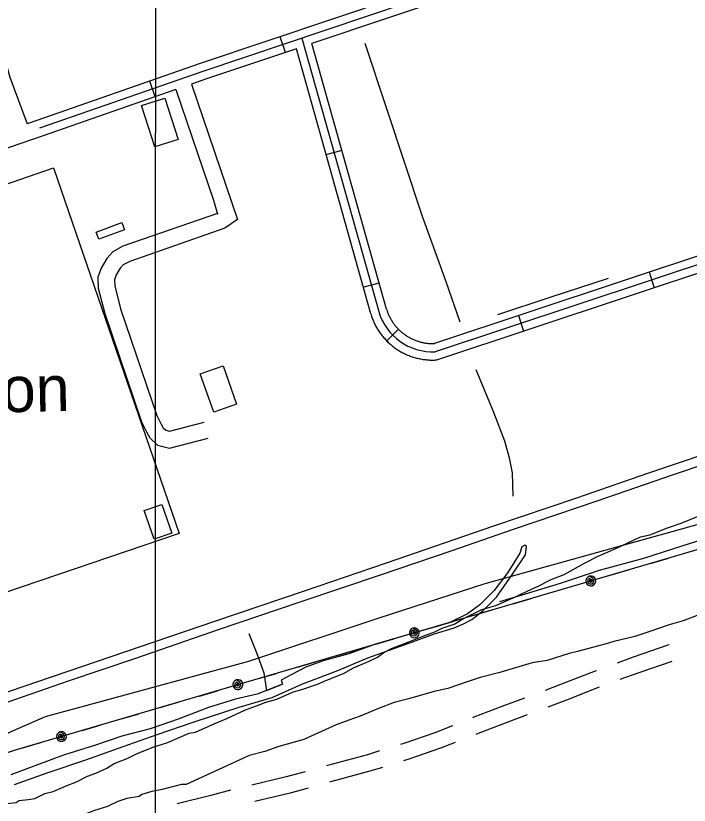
# Model space of a CAD drawing. Extents: x 3250478 to 3288318, y 788638 to 816472.
# Drawn here: x 3270105 to 3271328, y 808281 to 809714 of the extents above; entities that cross this region are included whole.
import ezdxf

# ---------------------------------------------------------------- set-up
doc = ezdxf.new("R2010")
doc.units = 0
for name, color, linetype in [('V-BLDG-OTLN', 7, 'Continuous'), ('V-GRID-MAJR', 7, 'Continuous'), ('V-ROAD-CNTR', 7, 'Continuous'), ('V-SITE-OTLN', 7, 'Continuous'), ('V-SITE-OTLN-IDEN', 7, 'Continuous'), ('V-SITE-VEGE', 7, 'Continuous'), ('V-TOPO-SHOR', 7, 'Continuous'), ('V-UTIL-LINE', 7, 'Continuous')]:
    doc.layers.add(name, color=color, linetype=linetype)

msp = doc.modelspace()

# ---------------------------------------------------------------- linework, layer by layer
at = {"layer": 'V-BLDG-OTLN'}
for points in [[(3270357.7, 809476.3), (3270333.7, 809551.4), (3270376, 809564.9), (3270400, 809489.9)], [(3270251.2, 809321.7), (3270298.1, 809338.9), (3270302.9, 809325.8), (3270256, 809308.6)], [(3270506.1, 809008.9), (3270464.9, 808994.5), (3270440.5, 809064.2), (3270481.7, 809078.6)], [(3270356.6, 808764.1), (3270338.8, 808815.9), (3270370.9, 808826.9), (3270388.7, 808775.1)]]:
    msp.add_lwpolyline(points, close=True, dxfattribs=at)
at = {"layer": 'V-GRID-MAJR'}
msp.add_spline([(3270354.6, 794018.1), (3270356.3, 800076.8), (3270358.1, 806138.9), (3270359.9, 812201.1), (3270359.9, 812204.5)], degree=3, dxfattribs=at)
at = {"layer": 'V-ROAD-CNTR'}
for p, q in [((3270595, 809647.8), (3270585.5, 809676.2)), ((3270358.5, 809567.2), (3270348.7, 809595.6)), ((3270668.9, 809462.1), (3270697.8, 809470.2)), ((3271255.6, 809249.1), (3271265, 809220.6)), ((3270736.5, 809221.4), (3270765.4, 809229.5)), ((3271018.3, 809170.3), (3271027.7, 809141.8)), ((3270800.1, 809145.4), (3270779, 809124))]:
    msp.add_line(p, q, dxfattribs=at)
for points in [[(3271579.9, 810013.1), (3271036.7, 809828), (3270440.3, 809627.4), (3270143.4, 809524.2)], [(3271584.7, 809998.9), (3271041.5, 809813.8), (3270445.1, 809613.2), (3270148.4, 809510)], [(3271327.6, 809895.4), (3271046.3, 809799.6), (3270643.3, 809664.1)], [(3270204.4, 809777.9), (3270093.9, 809741.3), (3270059.7, 809726.9), (3270094.3, 809602.5), (3270125.9, 809518.2)], [(3270625, 809673.7), (3270764.4, 809177.3)], [(3270614.9, 809654.5), (3270450, 809599), (3270424.6, 809590.2)], [(3270750, 809173.3), (3270614.9, 809654.5)], [(3270778.9, 809181.4), (3270643.3, 809664.1)], [(3270396.3, 809580.4), (3270153.3, 809495.9)], [(3270396.3, 809580.4), (3270464.3, 809379.3), (3270471.5, 809354.1), (3270472.3, 809356.1), (3270471.4, 809355.5), (3270300, 809295.9), (3270281.8, 809286), (3270270.5, 809273.7), (3270260.5, 809256.3), (3270254.6, 809239.8), (3270255.1, 809219.8), (3270267, 809173.6), (3270333.6, 808977.2), (3270342.8, 808959), (3270348.8, 808948), (3270362.9, 808934.7), (3270384.8, 808929.3), (3270454.8, 808947.6)], [(3270424.6, 809590.2), (3270507.8, 809344.6), (3270485.3, 809328.6), (3270312.2, 809268.3), (3270300.5, 809262), (3270294.9, 809255.9), (3270287.8, 809243.7), (3270284.7, 809235), (3270285, 809224), (3270295.8, 809182.2), (3270361.3, 808988.9), (3270369.4, 808973), (3270372.9, 808966.5), (3270377.8, 808961.9), (3270384.6, 808960.3), (3270447.2, 808976.7)], [(3270143.5, 809524.2), (3270125.9, 809518.2)], [(3270153.2, 809495.9), (3269938, 809421.8), (3269688.9, 809335.3), (3269474.3, 809262.4), (3269148, 809151.8), (3269067.1, 809123.5)], [(3271820.2, 809419.6), (3271384.9, 809276.2), (3270867.2, 809104.4)], [(3270778.8, 809181.7), (3270779.2, 809180.1), (3270779.7, 809178.7), (3270780.2, 809177.2), (3270780.7, 809175.8), (3270781.3, 809174.4), (3270781.9, 809173), (3270782.5, 809171.6), (3270783.1, 809170.2), (3270783.7, 809168.8), (3270784.4, 809167.5), (3270785.1, 809166.1), (3270785.8, 809164.7), (3270786.5, 809163.4), (3270787.3, 809162.1), (3270788.1, 809160.8), (3270788.9, 809159.5), (3270789.7, 809158.2), (3270790.6, 809157), (3270791.4, 809155.7), (3270792.3, 809154.5), (3270793.3, 809153.3), (3270794.2, 809152.1), (3270795.2, 809150.9), (3270796.1, 809149.7), (3270797.1, 809148.6), (3270798.2, 809147.5), (3270799.2, 809146.3), (3270800.2, 809145.3), (3270801.3, 809144.2), (3270802.4, 809143.1), (3270803.5, 809142.1), (3270804.7, 809141.1), (3270805.8, 809140.1), (3270807, 809139.1), (3270808.2, 809138.1), (3270809.3, 809137.2), (3270810.6, 809136.3), (3270811.8, 809135.4), (3270813, 809134.5), (3270814.3, 809133.7), (3270815.6, 809132.9), (3270816.9, 809132), (3270818.2, 809131.3), (3270819.5, 809130.5), (3270820.8, 809129.8), (3270822.2, 809129), (3270823.5, 809128.4), (3270824.9, 809127.7), (3270826.3, 809127.1), (3270827.7, 809126.4), (3270829.1, 809125.8), (3270830.5, 809125.3), (3270831.9, 809124.7), (3270833.4, 809124.2), (3270834.8, 809123.7), (3270836.2, 809123.3), (3270837.7, 809122.8), (3270839.2, 809122.4), (3270840.6, 809122), (3270842.1, 809121.6), (3270843.6, 809121.3), (3270845.1, 809121), (3270846.5, 809120.7), (3270848, 809120.4), (3270849.6, 809120.2), (3270851.1, 809120), (3270852.6, 809119.8), (3270854.1, 809119.6), (3270855.6, 809119.5), (3270857.1, 809119.4), (3270858.7, 809119.3), (3270860.2, 809119.3), (3270861.7, 809119.2), (3270863.2, 809119.2), (3270864.7, 809119.3), (3270866.3, 809119.3), (3270864.4, 809119.2), (3271380.2, 809290.4)], [(3270750.1, 809173), (3270750.6, 809171.1), (3270751.3, 809169.1), (3270751.9, 809167.2), (3270752.6, 809165.3), (3270753.4, 809163.4), (3270754.1, 809161.5), (3270754.9, 809159.6), (3270755.8, 809157.7), (3270756.7, 809155.9), (3270757.6, 809154), (3270758.5, 809152.2), (3270759.4, 809150.4), (3270760.4, 809148.6), (3270761.5, 809146.8), (3270762.5, 809145.1), (3270763.6, 809143.4), (3270764.7, 809141.7), (3270765.9, 809140), (3270767, 809138.3), (3270768.2, 809136.7), (3270769.5, 809135), (3270770.7, 809133.4), (3270772, 809131.8), (3270773.3, 809130.2), (3270774.7, 809128.7), (3270776, 809127.2), (3270777.4, 809125.7), (3270778.9, 809124.2), (3270780.3, 809122.7), (3270781.8, 809121.4), (3270783.3, 809120), (3270784.8, 809118.6), (3270786.4, 809117.2), (3270787.9, 809116), (3270789.5, 809114.7), (3270791.1, 809113.4), (3270792.7, 809112.2), (3270794.4, 809111), (3270796.1, 809109.8), (3270797.8, 809108.6), (3270799.5, 809107.5), (3270801.2, 809106.5), (3270803, 809105.4), (3270804.8, 809104.4), (3270806.5, 809103.4), (3270808.3, 809102.4), (3270810.2, 809101.5), (3270812, 809100.6), (3270813.9, 809099.8), (3270815.7, 809098.9), (3270817.6, 809098.1), (3270819.5, 809097.3), (3270821.4, 809096.6), (3270823.3, 809095.9), (3270825.3, 809095.3), (3270827.2, 809094.6), (3270829.2, 809094), (3270831.2, 809093.5), (3270833.2, 809092.9), (3270835.1, 809092.5), (3270837.1, 809092), (3270839.1, 809091.6), (3270841.1, 809091.2), (3270843.1, 809090.8), (3270845.1, 809090.5), (3270847.2, 809090.2), (3270849.2, 809090), (3270851.2, 809089.8), (3270853.3, 809089.6), (3270855.3, 809089.4), (3270857.3, 809089.3), (3270859.4, 809089.3), (3270861.4, 809089.2), (3270863.5, 809089.2), (3270865.6, 809089.3), (3270867.5, 809089.4), (3270869.9, 809089.5), (3271389.6, 809261.9)], [(3271291.7, 808572.3), (3271289.5, 808571.5), (3271226.8, 808550), (3271197.4, 808539.1)], [(3271296.9, 808542.3), (3271236.9, 808521.7), (3271202.6, 808509.1)], [(3271159.8, 808525.3), (3271157.4, 808524.4), (3271094.9, 808500.1), (3271066.5, 808489.5)], [(3271165, 808495.2), (3271105.6, 808472.1), (3271071.7, 808459.4)], [(3271029, 808475.5), (3270988.2, 808460.1), (3270937.4, 808440.8), (3270935.5, 808440)], [(3271034.2, 808445.4), (3270998.8, 808432.1), (3270948.3, 808412.8), (3270940.7, 808409.8)], [(3270898.3, 808425.4), (3270866.4, 808412.8), (3270809.9, 808393.1), (3270804.3, 808391.3)], [(3270903.5, 808395.2), (3270876.8, 808384.7), (3270819.3, 808364.6), (3270809.4, 808361.5)], [(3270766, 808379.7), (3270743.9, 808372.9), (3270671.2, 808353.1), (3270669.7, 808352.7)], [(3270771.1, 808349.8), (3270752.3, 808344.1), (3270679.2, 808324.1), (3270674.8, 808322.9)], [(3270631.2, 808342), (3270596.4, 808332.4), (3270534.2, 808317.8)], [(3270495.4, 808308.2), (3270459.7, 808299), (3270398.4, 808283.9)], [(3270636.3, 808312.3), (3270603.8, 808303.3), (3270539.2, 808288.2)]]:
    msp.add_lwpolyline(points, dxfattribs=at)
msp.add_arc((3270862.4, 809206.4), 102.2, 196.5468, 272.701, dxfattribs=at)
at = {"layer": 'V-SITE-OTLN'}
for p, q in [((3271297.5, 808778.3), (3271942.4, 808959.2)), ((3270957.9, 808683.7), (3271297.5, 808778.3)), ((3270765.2, 808621.3), (3270957.9, 808683.7)), ((3270528.3, 808542.4), (3270765.2, 808621.3)), ((3270159.2, 808442.5), (3270528.3, 808542.4)), ((3269995.1, 808370.5), (3270159.2, 808442.5))]:
    msp.add_line(p, q, dxfattribs=at)
msp.add_lwpolyline([(3269702.7, 808537.5), (3269480.3, 809198), (3270173.7, 809438.4), (3270402, 808774.4)], close=True, dxfattribs=at)
at = {"layer": 'V-SITE-VEGE'}
for points in [[(3270089.4, 808284), (3270106.3, 808286), (3270111.3, 808289.5), (3270128.1, 808291.5), (3270139.9, 808293.4), (3270158.4, 808302.2), (3270173.5, 808305.9), (3270197, 808316.4), (3270215.4, 808323.5), (3270235.5, 808334), (3270250.7, 808339.4), (3270270.8, 808348.2), (3270284.1, 808356.9), (3270307.6, 808365.8), (3270324.4, 808374.6), (3270356.3, 808387), (3270379.8, 808394.2), (3270420.1, 808411.8), (3270431.8, 808413.7), (3270467.1, 808429.6), (3270488.9, 808438.4), (3270522.4, 808454.2), (3270542.5, 808461.4), (3270559.3, 808468.4), (3270579.5, 808473.9), (3270608, 808486.2), (3270626.5, 808491.6), (3270653.4, 808500.6), (3270668.5, 808507.6), (3270700.4, 808520), (3270718.8, 808530.5), (3270747.3, 808542.9), (3270762.4, 808549.9), (3270774, 808558.6), (3270787.4, 808565.6), (3270819.3, 808578), (3270846.2, 808588.6), (3270866.3, 808595.8), (3270879.7, 808602.8), (3270901.6, 808609.9), (3270918.3, 808620.4), (3270951.8, 808636.2), (3270977, 808643.4), (3271008.9, 808657.5), (3271034, 808669.8), (3271054.1, 808678.7), (3271077.6, 808690.9), (3271101.1, 808699.8), (3271137.9, 808720.8), (3271163, 808733.1), (3271194.9, 808747.2), (3271216.6, 808757.7), (3271240.1, 808768.3), (3271256.9, 808772), (3271288.8, 808784.4), (3271314, 808793.3), (3271349.3, 808807.5)], [(3271350.9, 808628.3), (3271317.3, 808615.9), (3271292.1, 808608.6), (3271255.1, 808596.1), (3271229.9, 808587.2), (3271191.2, 808578.1), (3271177.7, 808574.4), (3271125.6, 808560), (3271110.5, 808556.3), (3271070.1, 808543.7), (3271043.1, 808539.8), (3270984.3, 808521.9), (3270949, 808512.8), (3270927.1, 808505.6), (3270890.2, 808493.1), (3270864.9, 808487.6), (3270821.2, 808474.9), (3270792.6, 808467.6), (3270764.1, 808457), (3270730.5, 808442.8), (3270710.4, 808435.7), (3270686.9, 808426.8), (3270655, 808412.7), (3270628.2, 808400.4), (3270582.8, 808387.7), (3270557.6, 808378.8), (3270529, 808371.5), (3270518.9, 808366.3), (3270415, 808318.7)], [(3270415, 808318.7), (3270406.5, 808318.6), (3270371.2, 808309.5), (3270352.7, 808305.8), (3270334.2, 808300.4), (3270329.2, 808296.9), (3270307.3, 808293.1), (3270290.5, 808287.7), (3270272, 808278.9), (3270248.5, 808271.7), (3270226.7, 808262.9), (3270209.9, 808257.5), (3270188.1, 808247), (3270171.3, 808241.6), (3270142.7, 808234.3), (3270125.8, 808232.3), (3270090.4, 808226.6)]]:
    msp.add_lwpolyline(points, dxfattribs=at)
at = {"layer": 'V-TOPO-SHOR'}
for points in [[(3270739.2, 809664.5), (3270778.7, 809545.7), (3270843.3, 809350.5), (3270886.4, 809231.9), (3270911.5, 809158.4)], [(3271791.8, 809382.9), (3271807.9, 809344.3), (3271840.7, 809261.9), (3271867.7, 809199.5), (3271901.1, 809116.6), (3271929, 809044.3), (3271950.8, 808981.1), (3271961.1, 808945.9), (3271943.5, 808943.9), (3271889.5, 808927.2), (3271814.2, 808904), (3271742.1, 808881.1), (3271682, 808859.8), (3271611.9, 808840.2), (3271545.2, 808821.3), (3271475.9, 808800.3), (3271405.4, 808779.6), (3271316.8, 808751.9), (3271245.4, 808728.8), (3271165, 808707.3), (3271093.9, 808683.9), (3271030.7, 808664.4), (3270983.9, 808650.2)], [(3271181.1, 809237.5), (3271075.2, 809202.8), (3270980.1, 809171.5)], [(3270940.9, 809072.1), (3270972.7, 808994.7), (3270992.7, 808942.8), (3271001.4, 808911.6), (3271007, 808884.8), (3271008.1, 808842.1)], [(3270103, 808319), (3270162.5, 808339.8), (3270232.3, 808363.7), (3270300.5, 808387.5), (3270362, 808409.4), (3270429.6, 808432.4), (3270511, 808459.1), (3270571, 808477), (3270625, 808501.2), (3270690.1, 808526), (3270745, 808548.6), (3270810.9, 808572.4), (3270865.8, 808592.3), (3270901.7, 808603.3), (3270917.4, 808609.9), (3270933.7, 808618.4), (3270953.9, 808634.8), (3270978.2, 808659.1), (3271006.5, 808698.9), (3271031, 808735.4), (3271033, 808750.6), (3271029.8, 808753), (3271024.4, 808750), (3271020.5, 808739)], [(3271020.5, 808739), (3270999, 808703.8), (3270974.4, 808670.8), (3270948.2, 808644.8), (3270925.8, 808628.3), (3270893.8, 808612.8), (3270857.5, 808602.1), (3270808.2, 808588.2), (3270758.6, 808573.4)], [(3270528.8, 808592.9), (3270543.4, 808556.5), (3270556, 808521.2), (3270560.4, 808489.7), (3270589.6, 808500.8)], [(3270758.6, 808573.4), (3270710.4, 808555.9), (3270663.8, 808543.1), (3270632.1, 808531.8), (3270605.5, 808518), (3270587.5, 808508.3), (3270589.6, 808500.8), (3270560.4, 808489.7), (3270543.7, 808482.9), (3270504.1, 808473.8), (3270455.4, 808458.7), (3270400.1, 808437.5), (3270349.4, 808420.1), (3270297.7, 808406.5), (3270250.1, 808390.4), (3270191.9, 808372.2), (3270145, 808354.7), (3270096.4, 808336.2)]]:
    msp.add_lwpolyline(points, dxfattribs=at)
at = {"layer": 'V-UTIL-LINE'}
for p, q in [((3271383.3, 808927.5), (3271252.5, 808883.3)), ((3271415, 808920.5), (3271299.3, 808881)), ((3271252.5, 808883.3), (3271123.9, 808838.8)), ((3271299.3, 808881), (3271162.6, 808833.9)), ((3271123.9, 808838.8), (3270973, 808787.5)), ((3271162.6, 808833.9), (3271008.8, 808781.7)), ((3270973, 808787.5), (3270778.3, 808720.6)), ((3271008.8, 808781.7), (3270895.3, 808742.5)), ((3270895.3, 808742.5), (3270768.7, 808699.6)), ((3270778.3, 808720.6), (3270629.3, 808670)), ((3270768.7, 808699.6), (3270621.3, 808649.6)), ((3270629.3, 808670), (3270466.1, 808614.9)), ((3270621.3, 808649.6), (3270473, 808599.6)), ((3270466.1, 808614.9), (3270331.2, 808568.9)), ((3270473, 808599.6), (3270322.5, 808547.4)), ((3270331.2, 808568.9), (3270144.7, 808505.1)), ((3270322.5, 808547.4), (3270200.2, 808506.2)), ((3270144.7, 808505.1), (3269963.4, 808443.3)), ((3270200.2, 808506.2), (3270074.3, 808462.8))]:
    msp.add_line(p, q, dxfattribs=at)
for points in [[(3275487, 809650.6), (3272506.1, 809086.8), (3270104.1, 808381.1), (3268978.3, 807997.7), (3267896, 807624.2)], [(3271258.1, 808720.1), (3271290.8, 808729.7)], [(3271187.1, 808699.3), (3271219.8, 808708.9)], [(3271149.7, 808688.3), (3271147.5, 808690.1), (3271147.3, 808687.8), (3271149.5, 808686.1), (3271152.2, 808687.2), (3271151.4, 808690.5), (3271147.3, 808692.9), (3271144.1, 808690.1), (3271144.2, 808685.2), (3271148.1, 808682.8), (3271152.5, 808683.1), (3271155.3, 808687.1), (3271154, 808692.5), (3271147.2, 808696.9), (3271144.1, 808695.3), (3271141.8, 808692.6), (3271140.8, 808689.2), (3271141.1, 808685.7), (3271142.7, 808682.6), (3271145.4, 808680.4), (3271148.7, 808679.3), (3271152.2, 808679.6), (3271155.4, 808681.3), (3271157.6, 808684), (3271158.7, 808687.3), (3271158.3, 808690.8), (3271156.7, 808693.9), (3271154, 808696.2), (3271150.7, 808697.2), (3271147.2, 808696.9)], [(3271079.7, 808667.7), (3271112.3, 808677.3)], [(3271008.7, 808646.8), (3271041.3, 808656.4)], [(3270937.7, 808626), (3270970.3, 808635.6)], [(3270866.7, 808605.1), (3270899.3, 808614.7)], [(3270829.2, 808594.1), (3270827, 808595.9), (3270826.9, 808593.6), (3270829, 808591.9), (3270831.7, 808593.1), (3270830.9, 808596.4), (3270826.9, 808598.7), (3270823.6, 808595.9), (3270823.7, 808591), (3270827.6, 808588.7), (3270832.1, 808589), (3270834.8, 808593), (3270833.6, 808598.3), (3270826.7, 808602.8), (3270823.6, 808601.1), (3270821.3, 808598.4), (3270820.3, 808595.1), (3270820.6, 808591.6), (3270822.2, 808588.5), (3270824.9, 808586.2), (3270828.3, 808585.2), (3270831.8, 808585.5), (3270834.9, 808587.1), (3270837.1, 808589.8), (3270838.2, 808593.2), (3270837.9, 808596.7), (3270836.3, 808599.8), (3270833.6, 808602), (3270830.2, 808603.1), (3270826.7, 808602.8)], [(3270759.2, 808573.5), (3270791.8, 808583.1)], [(3270688.2, 808552.7), (3270720.8, 808562.3)], [(3270617.2, 808531.8), (3270649.8, 808541.4)], [(3270546.2, 808511), (3270578.8, 808520.5)], [(3270508.8, 808500), (3270506.6, 808501.8), (3270506.4, 808499.5), (3270508.6, 808497.8), (3270511.3, 808498.9), (3270510.5, 808502.2), (3270506.4, 808504.6), (3270503.2, 808501.8), (3270503.3, 808496.9), (3270507.2, 808494.5), (3270511.6, 808494.8), (3270514.3, 808498.8), (3270513.1, 808504.2), (3270506.3, 808508.6), (3270503.1, 808507), (3270500.9, 808504.3), (3270499.8, 808500.9), (3270500.2, 808497.4), (3270501.8, 808494.3), (3270504.5, 808492.1), (3270507.8, 808491), (3270511.3, 808491.3), (3270514.4, 808493), (3270516.7, 808495.7), (3270517.7, 808499), (3270517.4, 808502.5), (3270515.8, 808505.6), (3270513.1, 808507.9), (3270509.8, 808508.9), (3270506.3, 808508.6)], [(3270438.8, 808479.4), (3270471.4, 808489)], [(3270367.8, 808458.5), (3270400.4, 808468.1)], [(3270296.8, 808437.7), (3270329.4, 808447.3)], [(3270225.8, 808416.8), (3270258.4, 808426.4)], [(3270188.3, 808405.8), (3270186.1, 808407.6), (3270185.9, 808405.3), (3270188.1, 808403.6), (3270190.8, 808404.8), (3270190, 808408.1), (3270186, 808410.4), (3270182.7, 808407.6), (3270182.8, 808402.7), (3270186.7, 808400.4), (3270191.2, 808400.7), (3270193.9, 808404.6), (3270192.6, 808410), (3270185.8, 808414.4), (3270182.7, 808412.8), (3270180.4, 808410.1), (3270179.4, 808406.8), (3270179.7, 808403.3), (3270181.3, 808400.2), (3270184, 808397.9), (3270187.4, 808396.9), (3270190.9, 808397.2), (3270194, 808398.8), (3270196.2, 808401.5), (3270197.3, 808404.9), (3270197, 808408.3), (3270195.3, 808411.5), (3270192.7, 808413.7), (3270189.3, 808414.8), (3270185.8, 808414.4)], [(3270118.3, 808385.2), (3270150.9, 808394.8)]]:
    msp.add_lwpolyline(points, dxfattribs=at)

# ---------------------------------------------------------------- texts
at = {"layer": 'V-SITE-OTLN-IDEN'}
msp.add_text('Substation', height=83, rotation=1.1234, dxfattribs=at).set_placement((3269679.5, 808986.5))

doc.saveas('drawing.dxf')
